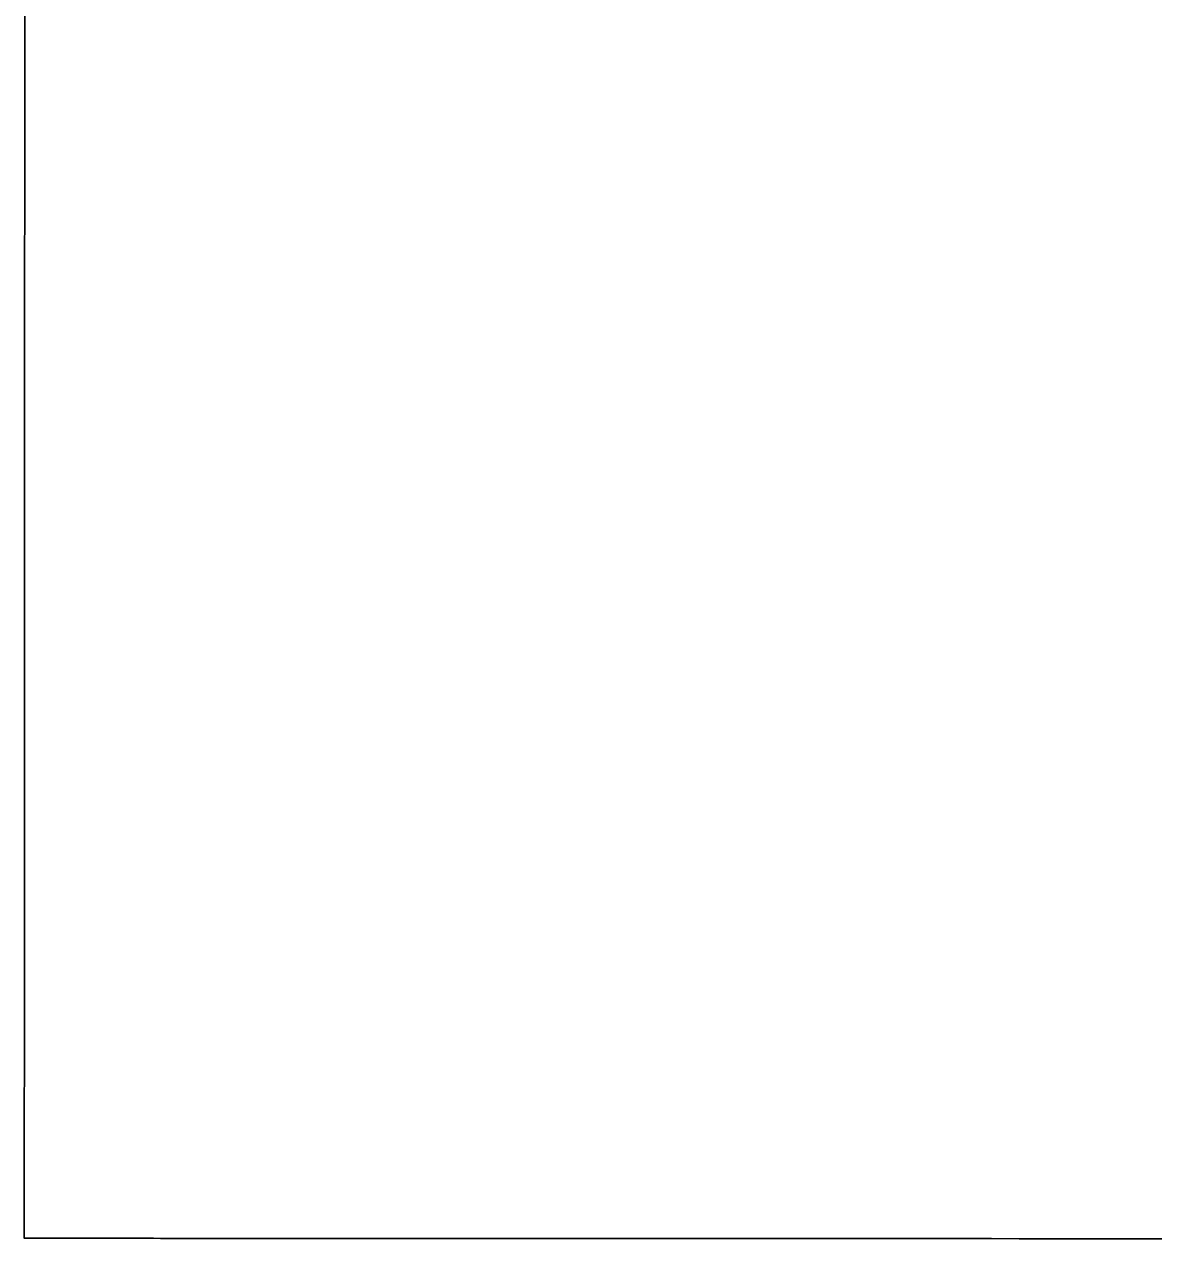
# Model space of a CAD drawing. Extents: x -7.3 to 34, y 0 to 22.
# Drawn here: x 2.72023 to 2.74187, y 0.93749 to 0.96076 of the extents above; entities that cross this region are included whole.
import ezdxf

# ---------------------------------------------------------------- set-up
doc = ezdxf.new("R2010")
doc.units = 0
doc.layers.add('SH_Text', color=7, linetype='Continuous')

msp = doc.modelspace()

# ---------------------------------------------------------------- linework, layer by layer
at = {"layer": 'SH_Text'}
for p, q in [((2.720235, 0.961119), (2.720235, 0.960405)), ((2.720235, 0.960405), (2.720235, 0.959694)), ((2.720235, 0.959694), (2.720234, 0.958986)), ((2.720234, 0.958986), (2.720234, 0.958284)), ((2.720234, 0.958284), (2.720234, 0.957934)), ((2.720234, 0.957934), (2.720234, 0.957585)), ((2.720234, 0.957585), (2.720234, 0.957238)), ((2.720234, 0.957238), (2.720234, 0.956892)), ((2.720234, 0.956892), (2.720233, 0.956548)), ((2.720233, 0.956548), (2.720233, 0.956205)), ((2.720233, 0.956205), (2.720233, 0.955863)), ((2.720233, 0.955863), (2.720233, 0.955523)), ((2.720233, 0.955523), (2.720233, 0.955185)), ((2.720233, 0.955185), (2.720233, 0.954848)), ((2.720233, 0.954848), (2.720233, 0.954513)), ((2.720233, 0.954513), (2.720233, 0.95418)), ((2.720233, 0.95418), (2.720232, 0.953848)), ((2.720232, 0.953848), (2.720232, 0.953518)), ((2.720232, 0.953518), (2.720232, 0.95319)), ((2.720232, 0.95319), (2.720232, 0.952865)), ((2.720232, 0.952865), (2.720232, 0.952541)), ((2.720232, 0.952541), (2.720232, 0.952219)), ((2.720232, 0.952219), (2.720232, 0.951899)), ((2.720232, 0.951899), (2.720232, 0.951581)), ((2.720232, 0.951581), (2.720232, 0.951266)), ((2.720232, 0.951266), (2.720231, 0.950952)), ((2.720231, 0.950952), (2.720231, 0.950641)), ((2.720231, 0.950641), (2.720231, 0.950333)), ((2.720231, 0.950333), (2.720231, 0.950026)), ((2.720231, 0.950026), (2.720231, 0.949722)), ((2.720231, 0.949722), (2.720231, 0.949421)), ((2.720231, 0.949421), (2.720231, 0.949122)), ((2.720231, 0.949122), (2.720231, 0.948826)), ((2.720231, 0.948826), (2.720231, 0.948532)), ((2.720231, 0.948532), (2.72023, 0.948242)), ((2.72023, 0.948242), (2.72023, 0.947953)), ((2.72023, 0.947953), (2.72023, 0.947668)), ((2.72023, 0.947668), (2.72023, 0.947385)), ((2.72023, 0.947385), (2.72023, 0.947106)), ((2.72023, 0.947106), (2.72023, 0.946829)), ((2.72023, 0.946829), (2.72023, 0.946555)), ((2.72023, 0.946555), (2.72023, 0.946285)), ((2.72023, 0.946285), (2.72023, 0.946017)), ((2.72023, 0.946017), (2.720229, 0.945752)), ((2.720229, 0.945752), (2.720229, 0.945491)), ((2.720229, 0.945491), (2.720229, 0.945233)), ((2.720229, 0.945233), (2.720229, 0.944978)), ((2.720229, 0.944978), (2.720229, 0.944727)), ((2.720229, 0.944727), (2.720229, 0.944479)), ((2.720229, 0.944479), (2.720229, 0.944234)), ((2.720229, 0.944234), (2.720229, 0.943993)), ((2.720229, 0.943993), (2.720229, 0.943756)), ((2.720229, 0.943756), (2.720229, 0.943522)), ((2.720229, 0.943522), (2.720229, 0.943291)), ((2.720229, 0.943291), (2.720228, 0.943065)), ((2.720228, 0.943065), (2.720228, 0.942842)), ((2.720228, 0.942842), (2.720228, 0.942622)), ((2.720228, 0.942622), (2.720228, 0.942407)), ((2.720228, 0.942407), (2.720228, 0.942196)), ((2.720228, 0.942196), (2.720228, 0.941988)), ((2.720228, 0.941988), (2.720228, 0.941785)), ((2.720228, 0.941785), (2.720228, 0.941585)), ((2.720228, 0.941585), (2.720228, 0.94139)), ((2.720228, 0.94139), (2.720228, 0.941199)), ((2.720228, 0.941199), (2.720228, 0.941012)), ((2.720228, 0.941012), (2.720228, 0.940829)), ((2.720228, 0.940829), (2.720228, 0.940651)), ((2.720228, 0.940651), (2.720228, 0.940477)), ((2.720228, 0.940477), (2.720227, 0.940307)), ((2.720227, 0.940307), (2.720227, 0.940142)), ((2.720227, 0.940142), (2.720227, 0.939981)), ((2.720227, 0.939981), (2.720227, 0.939825)), ((2.720227, 0.939825), (2.720227, 0.939673)), ((2.720227, 0.939673), (2.720227, 0.939526)), ((2.720227, 0.939526), (2.720227, 0.939454)), ((2.720227, 0.939454), (2.720227, 0.939384)), ((2.720227, 0.939384), (2.720227, 0.939314)), ((2.720227, 0.939314), (2.720227, 0.939246)), ((2.720227, 0.939246), (2.720227, 0.939179)), ((2.720227, 0.939179), (2.720227, 0.939113)), ((2.720227, 0.939113), (2.720227, 0.939049)), ((2.720227, 0.939049), (2.720227, 0.938985)), ((2.720227, 0.938985), (2.720227, 0.938923)), ((2.720227, 0.938923), (2.720227, 0.938862)), ((2.720227, 0.938862), (2.720227, 0.938803)), ((2.720227, 0.938803), (2.720227, 0.938744)), ((2.720227, 0.938744), (2.720227, 0.938687)), ((2.720227, 0.938687), (2.720227, 0.938631)), ((2.720227, 0.938631), (2.720227, 0.938577)), ((2.720227, 0.938577), (2.720227, 0.938523)), ((2.720227, 0.938523), (2.720227, 0.938471)), ((2.720227, 0.938471), (2.720227, 0.93842)), ((2.720227, 0.93842), (2.720227, 0.938371)), ((2.720227, 0.938371), (2.720227, 0.938322)), ((2.720227, 0.938322), (2.720227, 0.938275)), ((2.720227, 0.938275), (2.720227, 0.93823)), ((2.720227, 0.93823), (2.720227, 0.938185)), ((2.720227, 0.938185), (2.720227, 0.938142)), ((2.720227, 0.938142), (2.720227, 0.938101)), ((2.720227, 0.938101), (2.720227, 0.93806)), ((2.720227, 0.93806), (2.720227, 0.938021)), ((2.720227, 0.938021), (2.720227, 0.937984)), ((2.720227, 0.937984), (2.720227, 0.937947)), ((2.720227, 0.937947), (2.720227, 0.937912)), ((2.720227, 0.937912), (2.720227, 0.937879)), ((2.720227, 0.937879), (2.720227, 0.937846)), ((2.720227, 0.937846), (2.720227, 0.937815)), ((2.720227, 0.937815), (2.720227, 0.937786)), ((2.720227, 0.937786), (2.720226, 0.937758)), ((2.720226, 0.937758), (2.720226, 0.937731)), ((2.720226, 0.937682), (2.720226, 0.937659)), ((2.720226, 0.937659), (2.720226, 0.937638)), ((2.720226, 0.937638), (2.720226, 0.937619)), ((2.720226, 0.937619), (2.720226, 0.9376)), ((2.720226, 0.9376), (2.720226, 0.937584)), ((2.720226, 0.937584), (2.720226, 0.937568)), ((2.720226, 0.937568), (2.720226, 0.937554)), ((2.720226, 0.937554), (2.720226, 0.937542)), ((2.720226, 0.937542), (2.720226, 0.937531)), ((2.720226, 0.937531), (2.720226, 0.937521)), ((2.720226, 0.937521), (2.720226, 0.937513)), ((2.720226, 0.937513), (2.720226, 0.937507)), ((2.720226, 0.937731), (2.720226, 0.937706)), ((2.720226, 0.937706), (2.720226, 0.937682)), ((2.720226, 0.937507), (2.720226, 0.937502)), ((2.720226, 0.937502), (2.720226, 0.937498)), ((2.720226, 0.937498), (2.720226, 0.937496)), ((2.720226, 0.937496), (2.720226, 0.937495)), ((2.720226, 0.937495), (2.720229, 0.937495)), ((2.720229, 0.937495), (2.720236, 0.937495)), ((2.720236, 0.937495), (2.720247, 0.937495)), ((2.720247, 0.937495), (2.720263, 0.937495)), ((2.720263, 0.937495), (2.720283, 0.937495)), ((2.720283, 0.937495), (2.720307, 0.937495)), ((2.720307, 0.937495), (2.720335, 0.937495)), ((2.720335, 0.937495), (2.720368, 0.937495)), ((2.720368, 0.937495), (2.720405, 0.937495)), ((2.720405, 0.937495), (2.720446, 0.937495)), ((2.720446, 0.937495), (2.720491, 0.937495)), ((2.720491, 0.937495), (2.72054, 0.937495)), ((2.72054, 0.937495), (2.720593, 0.937495)), ((2.720593, 0.937495), (2.72065, 0.937495)), ((2.72065, 0.937495), (2.720711, 0.937495)), ((2.720711, 0.937495), (2.720776, 0.937495)), ((2.720776, 0.937495), (2.720845, 0.937495)), ((2.720845, 0.937495), (2.720918, 0.937495)), ((2.720918, 0.937495), (2.720994, 0.937495)), ((2.720994, 0.937495), (2.721074, 0.937495)), ((2.721074, 0.937495), (2.721158, 0.937495)), ((2.721158, 0.937495), (2.721246, 0.937495)), ((2.721246, 0.937495), (2.721337, 0.937495)), ((2.721337, 0.937495), (2.721432, 0.937495)), ((2.721432, 0.937495), (2.72153, 0.937495)), ((2.72153, 0.937495), (2.721632, 0.937495)), ((2.721632, 0.937495), (2.721738, 0.937495)), ((2.721738, 0.937495), (2.721847, 0.937495)), ((2.721847, 0.937495), (2.721959, 0.937495)), ((2.721959, 0.937495), (2.722075, 0.937495)), ((2.722075, 0.937495), (2.722194, 0.937495)), ((2.722194, 0.937495), (2.722316, 0.937495)), ((2.722316, 0.937495), (2.722442, 0.937495)), ((2.722442, 0.937495), (2.722571, 0.937495)), ((2.722571, 0.937495), (2.722703, 0.937495)), ((2.722703, 0.937495), (2.722838, 0.937494)), ((2.722838, 0.937494), (2.722976, 0.937494)), ((2.722976, 0.937494), (2.723118, 0.937494)), ((2.723118, 0.937494), (2.723262, 0.937494)), ((2.723262, 0.937494), (2.72341, 0.937494)), ((2.72341, 0.937494), (2.72356, 0.937494)), ((2.72356, 0.937494), (2.723714, 0.937494)), ((2.723714, 0.937494), (2.72387, 0.937494)), ((2.72387, 0.937494), (2.724029, 0.937494)), ((2.724029, 0.937494), (2.724192, 0.937494)), ((2.724192, 0.937494), (2.724356, 0.937494)), ((2.724356, 0.937494), (2.724524, 0.937494)), ((2.724524, 0.937494), (2.724694, 0.937494)), ((2.724694, 0.937494), (2.724867, 0.937494)), ((2.724867, 0.937494), (2.725043, 0.937494)), ((2.725043, 0.937494), (2.725221, 0.937494)), ((2.725221, 0.937494), (2.725402, 0.937494)), ((2.725402, 0.937494), (2.725585, 0.937493)), ((2.725585, 0.937493), (2.725771, 0.937493)), ((2.725771, 0.937493), (2.72596, 0.937493)), ((2.72596, 0.937493), (2.72615, 0.937493)), ((2.72615, 0.937493), (2.726344, 0.937493)), ((2.726344, 0.937493), (2.726539, 0.937493)), ((2.726539, 0.937493), (2.726737, 0.937493)), ((2.726737, 0.937493), (2.726937, 0.937493)), ((2.726937, 0.937493), (2.727139, 0.937493)), ((2.727139, 0.937493), (2.727344, 0.937493)), ((2.727344, 0.937493), (2.72755, 0.937493)), ((2.72755, 0.937493), (2.727759, 0.937493)), ((2.727759, 0.937493), (2.72797, 0.937493)), ((2.72797, 0.937493), (2.728183, 0.937492)), ((2.728183, 0.937492), (2.728398, 0.937492)), ((2.728398, 0.937492), (2.728615, 0.937492)), ((2.728615, 0.937492), (2.728834, 0.937492)), ((2.728834, 0.937492), (2.729055, 0.937492)), ((2.729055, 0.937492), (2.729277, 0.937492)), ((2.729277, 0.937492), (2.729502, 0.937492)), ((2.729502, 0.937492), (2.729728, 0.937492)), ((2.729728, 0.937492), (2.729956, 0.937492)), ((2.729956, 0.937492), (2.730186, 0.937492)), ((2.730186, 0.937492), (2.730417, 0.937492)), ((2.730417, 0.937492), (2.73065, 0.937492)), ((2.73065, 0.937492), (2.730885, 0.937491)), ((2.730885, 0.937491), (2.731121, 0.937491)), ((2.731121, 0.937491), (2.731359, 0.937491)), ((2.731359, 0.937491), (2.731598, 0.937491)), ((2.731598, 0.937491), (2.731839, 0.937491)), ((2.731839, 0.937491), (2.732081, 0.937491)), ((2.732081, 0.937491), (2.732325, 0.937491)), ((2.732325, 0.937491), (2.73257, 0.937491)), ((2.73257, 0.937491), (2.732816, 0.937491)), ((2.732816, 0.937491), (2.733063, 0.937491)), ((2.733063, 0.937491), (2.733312, 0.937491)), ((2.733312, 0.937491), (2.733562, 0.93749)), ((2.733562, 0.93749), (2.734065, 0.93749)), ((2.734065, 0.93749), (2.734573, 0.93749)), ((2.734573, 0.93749), (2.735085, 0.93749)), ((2.735085, 0.93749), (2.7356, 0.93749)), ((2.7356, 0.93749), (2.736119, 0.93749)), ((2.736119, 0.93749), (2.736641, 0.937489)), ((2.736641, 0.937489), (2.737166, 0.937489)), ((2.737166, 0.937489), (2.737694, 0.937489)), ((2.737694, 0.937489), (2.738224, 0.937489)), ((2.738224, 0.937489), (2.738756, 0.937489)), ((2.738756, 0.937489), (2.739289, 0.937488)), ((2.739289, 0.937488), (2.74036, 0.937488)), ((2.74036, 0.937488), (2.741434, 0.937488)), ((2.741434, 0.937488), (2.742509, 0.937487))]:
    msp.add_line(p, q, dxfattribs=at)
msp.add_lwpolyline([(2.720235, 0.961119), (2.720235, 0.960405), (2.720235, 0.959694), (2.720234, 0.958986), (2.720234, 0.958284), (2.720234, 0.957934), (2.720234, 0.957585), (2.720234, 0.957238), (2.720234, 0.956892), (2.720233, 0.956548), (2.720233, 0.956205), (2.720233, 0.955863), (2.720233, 0.955523), (2.720233, 0.955185), (2.720233, 0.954848), (2.720233, 0.954513), (2.720233, 0.95418), (2.720232, 0.953848), (2.720232, 0.953518), (2.720232, 0.95319), (2.720232, 0.952865), (2.720232, 0.952541), (2.720232, 0.952219), (2.720232, 0.951899), (2.720232, 0.951581), (2.720232, 0.951266), (2.720231, 0.950952), (2.720231, 0.950641), (2.720231, 0.950333), (2.720231, 0.950026), (2.720231, 0.949722), (2.720231, 0.949421), (2.720231, 0.949122), (2.720231, 0.948826), (2.720231, 0.948532), (2.72023, 0.948242), (2.72023, 0.947953), (2.72023, 0.947668), (2.72023, 0.947385), (2.72023, 0.947106), (2.72023, 0.946829), (2.72023, 0.946555), (2.72023, 0.946285), (2.72023, 0.946017), (2.720229, 0.945752), (2.720229, 0.945491), (2.720229, 0.945233), (2.720229, 0.944978), (2.720229, 0.944727), (2.720229, 0.944479), (2.720229, 0.944234), (2.720229, 0.943993), (2.720229, 0.943756), (2.720229, 0.943522), (2.720229, 0.943291), (2.720228, 0.943065), (2.720228, 0.942842), (2.720228, 0.942622), (2.720228, 0.942407), (2.720228, 0.942196), (2.720228, 0.941988), (2.720228, 0.941785), (2.720228, 0.941585), (2.720228, 0.94139), (2.720228, 0.941199), (2.720228, 0.941012), (2.720228, 0.940829), (2.720228, 0.940651), (2.720228, 0.940477), (2.720227, 0.940307), (2.720227, 0.940142), (2.720227, 0.939981), (2.720227, 0.939825), (2.720227, 0.939673), (2.720227, 0.939526), (2.720227, 0.939454), (2.720227, 0.939384), (2.720227, 0.939314), (2.720227, 0.939246), (2.720227, 0.939179), (2.720227, 0.939113), (2.720227, 0.939049), (2.720227, 0.938985), (2.720227, 0.938923), (2.720227, 0.938862), (2.720227, 0.938803), (2.720227, 0.938744), (2.720227, 0.938687), (2.720227, 0.938631), (2.720227, 0.938577), (2.720227, 0.938523), (2.720227, 0.938471), (2.720227, 0.93842), (2.720227, 0.938371), (2.720227, 0.938322), (2.720227, 0.938275), (2.720227, 0.93823), (2.720227, 0.938185), (2.720227, 0.938142), (2.720227, 0.938101), (2.720227, 0.93806), (2.720227, 0.938021), (2.720227, 0.937984), (2.720227, 0.937947), (2.720227, 0.937912), (2.720227, 0.937879), (2.720227, 0.937846), (2.720227, 0.937815), (2.720227, 0.937786), (2.720226, 0.937758), (2.720226, 0.937731), (2.720226, 0.937706), (2.720226, 0.937682), (2.720226, 0.937659), (2.720226, 0.937638), (2.720226, 0.937619), (2.720226, 0.9376), (2.720226, 0.937584), (2.720226, 0.937568), (2.720226, 0.937554), (2.720226, 0.937542), (2.720226, 0.937531), (2.720226, 0.937521), (2.720226, 0.937513), (2.720226, 0.937507), (2.720226, 0.937502), (2.720226, 0.937498), (2.720226, 0.937496), (2.720226, 0.937495), (2.720229, 0.937495), (2.720236, 0.937495), (2.720247, 0.937495), (2.720263, 0.937495), (2.720283, 0.937495), (2.720307, 0.937495), (2.720335, 0.937495), (2.720368, 0.937495), (2.720405, 0.937495), (2.720446, 0.937495), (2.720491, 0.937495), (2.72054, 0.937495), (2.720593, 0.937495), (2.72065, 0.937495), (2.720711, 0.937495), (2.720776, 0.937495), (2.720845, 0.937495), (2.720918, 0.937495), (2.720994, 0.937495), (2.721074, 0.937495), (2.721158, 0.937495), (2.721246, 0.937495), (2.721337, 0.937495), (2.721432, 0.937495), (2.72153, 0.937495), (2.721632, 0.937495), (2.721738, 0.937495), (2.721847, 0.937495), (2.721959, 0.937495), (2.722075, 0.937495), (2.722194, 0.937495), (2.722316, 0.937495), (2.722442, 0.937495), (2.722571, 0.937495), (2.722703, 0.937495), (2.722838, 0.937494), (2.722976, 0.937494), (2.723118, 0.937494), (2.723262, 0.937494), (2.72341, 0.937494), (2.72356, 0.937494), (2.723714, 0.937494), (2.72387, 0.937494), (2.724029, 0.937494), (2.724192, 0.937494), (2.724356, 0.937494), (2.724524, 0.937494), (2.724694, 0.937494), (2.724867, 0.937494), (2.725043, 0.937494), (2.725221, 0.937494), (2.725402, 0.937494), (2.725585, 0.937493), (2.725771, 0.937493), (2.72596, 0.937493), (2.72615, 0.937493), (2.726344, 0.937493), (2.726539, 0.937493), (2.726737, 0.937493), (2.726937, 0.937493), (2.727139, 0.937493), (2.727344, 0.937493), (2.72755, 0.937493), (2.727759, 0.937493), (2.72797, 0.937493), (2.728183, 0.937492), (2.728398, 0.937492), (2.728615, 0.937492), (2.728834, 0.937492), (2.729055, 0.937492), (2.729277, 0.937492), (2.729502, 0.937492), (2.729728, 0.937492), (2.729956, 0.937492), (2.730186, 0.937492), (2.730417, 0.937492), (2.73065, 0.937492), (2.730885, 0.937491), (2.731121, 0.937491), (2.731359, 0.937491), (2.731598, 0.937491), (2.731839, 0.937491), (2.732081, 0.937491), (2.732325, 0.937491), (2.73257, 0.937491), (2.732816, 0.937491), (2.733063, 0.937491), (2.733312, 0.937491), (2.733562, 0.93749), (2.734065, 0.93749), (2.734573, 0.93749), (2.735085, 0.93749), (2.7356, 0.93749), (2.736119, 0.93749), (2.736641, 0.937489), (2.737166, 0.937489), (2.737694, 0.937489), (2.738224, 0.937489), (2.738756, 0.937489), (2.739289, 0.937488), (2.74036, 0.937488), (2.741434, 0.937488), (2.742509, 0.937487)], dxfattribs=at)

doc.saveas('drawing.dxf')
